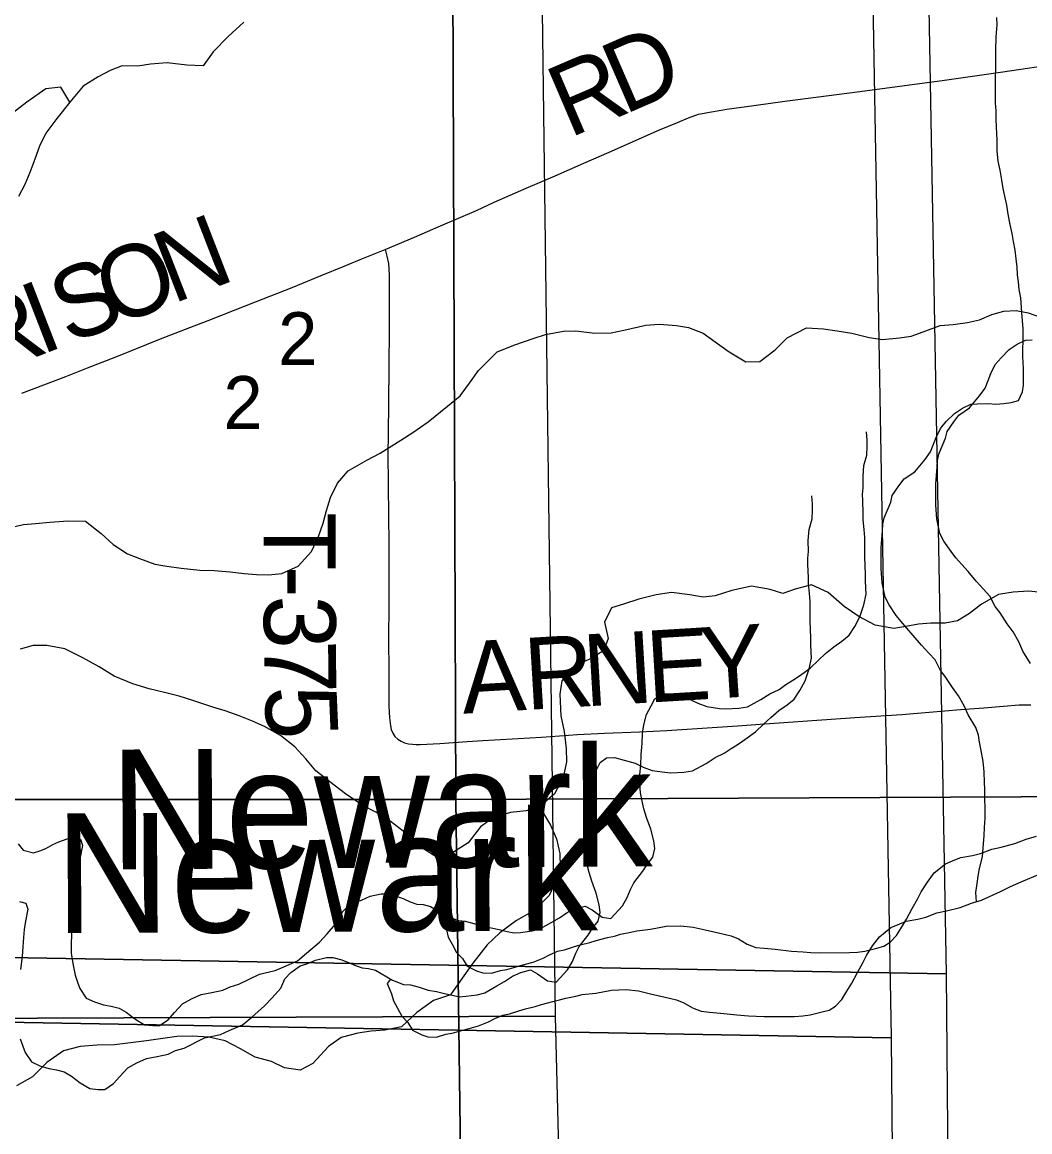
# Model space of a CAD drawing. Extents: x -21.1 to 50.3, y -4.9 to 22.1.
# Drawn here: x 7.119 to 7.916, y 17.872 to 18.75 of the extents above; entities that cross this region are included whole.
import ezdxf

# ---------------------------------------------------------------- set-up
doc = ezdxf.new("R2010")
doc.units = 0
for name, color, linetype in [('GM_X_County_Road', 7, 'Continuous'), ('GM_X_County_Road_Text', 7, 'Continuous'), ('GM_X_Minor_River', 7, 'Continuous'), ('GM_X_Minor_River_Text', 7, 'Continuous'), ('GM_X_Section', 7, 'Continuous'), ('GM_X_Section_Text', 7, 'Continuous'), ('GM_X_Township_Road', 7, 'Continuous'), ('GM_X_Township_Road_Text', 7, 'Continuous')]:
    doc.layers.add(name, color=color, linetype=linetype)

msp = doc.modelspace()

# ---------------------------------------------------------------- linework, layer by layer
at = {"layer": 'GM_X_County_Road'}
for points in [[(7.40622, 18.56978), (7.42952, 18.57954), (7.44996, 18.58839), (7.47832, 18.60055), (7.49252, 18.60708), (7.5178, 18.61836), (7.54064, 18.62807), (7.56334, 18.63818), (7.58326, 18.64689), (7.62312, 18.66432), (7.63747, 18.67031), (7.64622, 18.67402), (7.65408, 18.67673), (7.66417, 18.67861), (7.67638, 18.68078), (7.69783, 18.68373), (7.72239, 18.68698), (7.78163, 18.69483), (7.84851, 18.70384), (7.89463, 18.71034), (7.94071, 18.7172)], [(7.11896, 18.45621), (7.15361, 18.46927), (7.17088, 18.47605), (7.19393, 18.48523), (7.22851, 18.49903), (7.25167, 18.50802), (7.26616, 18.51353), (7.28635, 18.52146), (7.30362, 18.52847), (7.33257, 18.5397), (7.35567, 18.54914), (7.37382, 18.55656), (7.38767, 18.56227), (7.40622, 18.56978)]]:
    msp.add_lwpolyline(points, dxfattribs=at)
at = {"layer": 'GM_X_Minor_River'}
for points in [[(7.87393, 18.05384), (7.87335, 18.06106), (7.87445, 18.06829), (7.87518, 18.07399), (7.87629, 18.08007), (7.87852, 18.0892), (7.87924, 18.09643), (7.87995, 18.10631), (7.88029, 18.11239), (7.88063, 18.11999), (7.8805, 18.14316), (7.8801, 18.1481), (7.88005, 18.15645), (7.87924, 18.16481), (7.87728, 18.17467), (7.87611, 18.17999), (7.87532, 18.18568), (7.87338, 18.19175), (7.86724, 18.20159), (7.86415, 18.20879), (7.85954, 18.21674), (7.85494, 18.22318), (7.84918, 18.23188), (7.84535, 18.2368), (7.84111, 18.24513), (7.83613, 18.25043), (7.83039, 18.25685), (7.82388, 18.26441), (7.81889, 18.27008), (7.8143, 18.27538), (7.81046, 18.2803), (7.80471, 18.28862), (7.80163, 18.29468), (7.79928, 18.30607), (7.79846, 18.31708), (7.79837, 18.33379), (7.79943, 18.3471), (7.79979, 18.35242), (7.8009, 18.35736), (7.8039, 18.36497), (7.80616, 18.36993), (7.80727, 18.37525), (7.81256, 18.38288), (7.81671, 18.38822), (7.82506, 18.39396), (7.833, 18.4035), (7.83753, 18.40961), (7.83978, 18.4157), (7.84203, 18.42103), (7.84542, 18.42827), (7.84996, 18.43361), (7.85639, 18.4401), (7.86284, 18.44432), (7.8693, 18.44739), (7.87462, 18.4478), (7.883, 18.44785), (7.88909, 18.4475), (7.89556, 18.44792), (7.90126, 18.44871), (7.90696, 18.45026), (7.91035, 18.45712), (7.91108, 18.46244), (7.91101, 18.47573), (7.91058, 18.48523), (7.91055, 18.49017), (7.91089, 18.49815), (7.91083, 18.50727), (7.90962, 18.51979), (7.9088, 18.53157), (7.90762, 18.53802), (7.9072, 18.54409), (7.90641, 18.54979), (7.906, 18.55587), (7.9052, 18.56232), (7.9044, 18.56915), (7.90322, 18.57599), (7.90204, 18.58244), (7.90048, 18.58965), (7.89891, 18.59761), (7.89773, 18.60482), (7.89617, 18.61204), (7.89499, 18.61811), (7.89381, 18.62456), (7.89263, 18.63253), (7.89107, 18.63974), (7.89026, 18.64771), (7.89021, 18.65607), (7.88977, 18.6667), (7.88936, 18.67278), (7.88932, 18.67924), (7.88891, 18.6857), (7.88881, 18.70355), (7.88912, 18.71571), (7.88906, 18.72711), (7.88938, 18.73812), (7.89009, 18.74762), (7.89005, 18.75332)], [(7.29443, 18.74969), (7.28192, 18.73831), (7.27016, 18.72617), (7.2622, 18.71517), (7.24931, 18.71555), (7.23377, 18.71744), (7.2205, 18.71631), (7.21065, 18.71479), (7.19814, 18.71517), (7.18866, 18.71137), (7.17918, 18.70644), (7.16742, 18.69885), (7.1568, 18.68633), (7.14656, 18.67344), (7.13784, 18.66168), (7.1329, 18.65144), (7.12911, 18.6412), (7.12531, 18.63058), (7.12114, 18.6211), (7.1162, 18.61162)], [(7.1568, 18.68633), (7.14961, 18.69809), (7.13786, 18.69695), (7.12269, 18.68633), (7.11131, 18.67723)], [(7.10962, 18.34992), (7.12023, 18.35219), (7.12971, 18.35295), (7.14108, 18.35409), (7.15549, 18.35523), (7.16913, 18.35486), (7.18164, 18.345), (7.19111, 18.33627), (7.20248, 18.32907), (7.21195, 18.32528), (7.22408, 18.32073), (7.23355, 18.31921), (7.24492, 18.31769), (7.25971, 18.31618), (7.27108, 18.3158), (7.28359, 18.31466), (7.29458, 18.31353), (7.30443, 18.31277), (7.31391, 18.31239), (7.32452, 18.31353), (7.33741, 18.31922), (7.34804, 18.33098), (7.35335, 18.34274), (7.35714, 18.35336), (7.3598, 18.36322), (7.36284, 18.37346), (7.36853, 18.38484), (7.37688, 18.3947), (7.39166, 18.40305), (7.40228, 18.40874), (7.41858, 18.41898), (7.42807, 18.42505), (7.4402, 18.43339), (7.45537, 18.44591), (7.46561, 18.45388), (7.47282, 18.46412), (7.48002, 18.47398), (7.49482, 18.48877), (7.50884, 18.49447), (7.52325, 18.4994), (7.53311, 18.50243), (7.54713, 18.50509), (7.55699, 18.50547), (7.57215, 18.50357), (7.58504, 18.50396), (7.5949, 18.50585), (7.61233, 18.51003), (7.62295, 18.51079), (7.63659, 18.50965), (7.64607, 18.50813), (7.65782, 18.50358), (7.66729, 18.49676), (7.67828, 18.48879), (7.69154, 18.48083), (7.70253, 18.48121), (7.71467, 18.49032), (7.72415, 18.4998), (7.73932, 18.50776), (7.75296, 18.50701), (7.76358, 18.50549), (7.77532, 18.5036), (7.78897, 18.50019), (7.79958, 18.49867), (7.81285, 18.49981), (7.82233, 18.50133), (7.8318, 18.50474), (7.84507, 18.50967), (7.85531, 18.51043), (7.86668, 18.51195), (7.87616, 18.51423), (7.88602, 18.5184), (7.89549, 18.52106), (7.90535, 18.52144), (7.91483, 18.51954), (7.92809, 18.51499)], [(7.91667, 18.24226), (7.91053, 18.25211), (7.90744, 18.25931), (7.90283, 18.26726), (7.89823, 18.27369), (7.89247, 18.2824), (7.88863, 18.28732), (7.8844, 18.29565), (7.87942, 18.30094), (7.87368, 18.30737), (7.86716, 18.31493), (7.86218, 18.3206), (7.85759, 18.32589), (7.85375, 18.33081), (7.848, 18.33914), (7.84492, 18.3452), (7.84257, 18.35658), (7.84175, 18.36759), (7.84165, 18.38431), (7.84272, 18.39761), (7.84308, 18.40293), (7.84419, 18.40788), (7.84719, 18.41549), (7.84945, 18.42044), (7.85056, 18.42577), (7.85585, 18.43339), (7.86, 18.43874), (7.86835, 18.44448), (7.87629, 18.45402), (7.88082, 18.46012), (7.88307, 18.46622), (7.88532, 18.47155), (7.88871, 18.47878), (7.89325, 18.48413), (7.89968, 18.49062), (7.90613, 18.49484), (7.91258, 18.49791), (7.91791, 18.49832)], [(7.78433, 18.35588), (7.78431, 18.36082), (7.78387, 18.37107), (7.78384, 18.37601), (7.78419, 18.38134), (7.78414, 18.39007), (7.78486, 18.39881), (7.7871, 18.40718), (7.78744, 18.41402), (7.78741, 18.41896), (7.78699, 18.42542)], [(7.74105, 18.30537), (7.74102, 18.3103), (7.74058, 18.32056), (7.74055, 18.3255), (7.74091, 18.33082), (7.74085, 18.33955), (7.74157, 18.3483), (7.74381, 18.35667), (7.74415, 18.36351), (7.74412, 18.36844), (7.7437, 18.3749)], [(7.26912, 17.9819), (7.27787, 17.98384), (7.28356, 17.98653), (7.2904, 17.98847), (7.30672, 17.99654), (7.31927, 17.99927), (7.3261, 18.00234), (7.33674, 18.00696), (7.34393, 18.01308), (7.35416, 18.02187), (7.36022, 18.02836), (7.36703, 18.036), (7.37003, 18.04323), (7.37495, 18.0482), (7.38215, 18.05355), (7.38747, 18.0551), (7.39431, 18.05818), (7.40305, 18.06013), (7.408, 18.06016), (7.41524, 18.0583), (7.42097, 18.05605), (7.42593, 18.0538), (7.43127, 18.05193), (7.43622, 18.05157), (7.44193, 18.05009), (7.4553, 18.04218), (7.46408, 18.03881), (7.46941, 18.03846), (7.47627, 18.0366), (7.48351, 18.03436), (7.48999, 18.03325), (7.49647, 18.03177), (7.50257, 18.03028), (7.50828, 18.02918), (7.51323, 18.02958), (7.52236, 18.03077), (7.52844, 18.03233), (7.53793, 18.0377), (7.544, 18.04115), (7.55007, 18.04536), (7.5569, 18.04844), (7.5645, 18.05038), (7.56985, 18.04737), (7.57787, 18.04171), (7.58473, 18.04061), (7.59381, 18.05054), (7.59758, 18.05702), (7.60021, 18.06349), (7.60284, 18.06882), (7.61002, 18.07798), (7.61342, 18.08332), (7.61796, 18.08904), (7.61944, 18.09589), (7.61865, 18.10196), (7.61631, 18.11107), (7.61283, 18.12054), (7.61089, 18.12737), (7.60933, 18.13344), (7.60816, 18.13989), (7.60774, 18.14711), (7.6077, 18.15433), (7.60841, 18.16193), (7.60875, 18.17029), (7.60946, 18.17903), (7.6098, 18.18701), (7.6109, 18.19385), (7.61276, 18.20184), (7.61653, 18.2087), (7.61954, 18.21441), (7.62447, 18.21824), (7.63094, 18.21828), (7.63856, 18.21642), (7.64733, 18.21381), (7.65344, 18.2108), (7.66069, 18.20818), (7.67059, 18.20672), (7.67554, 18.20637), (7.68582, 18.2068), (7.69266, 18.20798), (7.70329, 18.21374), (7.71049, 18.21833), (7.71771, 18.22179), (7.72301, 18.22562), (7.72871, 18.22907), (7.73401, 18.23252), (7.74236, 18.23864), (7.74879, 18.24476), (7.75447, 18.25011), (7.76091, 18.25546), (7.76736, 18.26005), (7.77304, 18.26464), (7.77757, 18.27151), (7.78172, 18.27913), (7.78471, 18.28864), (7.78657, 18.29701), (7.78613, 18.30727), (7.7861, 18.31296), (7.78564, 18.32626), (7.78556, 18.34183), (7.78514, 18.34829), (7.78433, 18.35588)], [(7.92797, 18.29805), (7.91508, 18.29957), (7.90296, 18.2988), (7.8912, 18.29691), (7.87793, 18.28932), (7.86845, 18.28173), (7.85897, 18.27604), (7.84911, 18.27415), (7.83774, 18.27415), (7.82789, 18.27339), (7.81803, 18.27149), (7.80855, 18.26997), (7.79377, 18.27262), (7.78089, 18.27945), (7.76914, 18.28741), (7.75664, 18.29841), (7.74337, 18.30448), (7.73049, 18.30106), (7.72063, 18.29765), (7.71077, 18.30068), (7.69599, 18.30333), (7.68045, 18.29992), (7.66718, 18.29575), (7.6577, 18.29461), (7.64709, 18.2965), (7.63269, 18.2984), (7.62056, 18.2965), (7.60691, 18.29308), (7.59478, 18.28929), (7.5853, 18.28625), (7.57961, 18.27487), (7.58263, 18.26198), (7.57922, 18.2525), (7.56973, 18.24643), (7.55609, 18.24036), (7.54585, 18.2286), (7.54432, 18.21798), (7.54507, 18.20091), (7.54772, 18.1884), (7.54923, 18.17512), (7.5496, 18.16451), (7.54694, 18.15199), (7.54011, 18.13909), (7.52836, 18.12885), (7.51774, 18.12582), (7.50523, 18.1243), (7.49196, 18.1205), (7.48172, 18.11292), (7.47186, 18.1004), (7.45821, 18.09168), (7.44532, 18.09016), (7.43206, 18.0985), (7.42032, 18.1095), (7.41008, 18.11746), (7.39872, 18.12466), (7.38848, 18.12997), (7.37484, 18.13907), (7.36234, 18.14855), (7.35135, 18.15728), (7.3434, 18.16676), (7.33468, 18.17624), (7.32332, 18.18534), (7.31081, 18.19254), (7.30134, 18.19671), (7.29073, 18.20088), (7.27974, 18.20468), (7.26988, 18.20771), (7.25397, 18.21302), (7.24335, 18.21643), (7.23274, 18.21908), (7.21948, 18.22212), (7.20659, 18.22629), (7.19181, 18.23235), (7.18006, 18.23956), (7.16718, 18.24676), (7.15278, 18.25397), (7.13875, 18.25662), (7.12776, 18.25662), (7.11753, 18.25358)], [(7.22583, 17.93138), (7.23458, 17.93333), (7.24027, 17.93602), (7.24711, 17.93795), (7.26344, 17.94602), (7.27598, 17.94875), (7.28281, 17.95182), (7.29345, 17.95644), (7.30065, 17.96256), (7.31088, 17.97136), (7.31693, 17.97785), (7.32374, 17.98548), (7.32674, 17.99272), (7.33166, 17.99768), (7.33887, 18.00304), (7.34419, 18.00459), (7.35102, 18.00766), (7.35976, 18.00961), (7.36471, 18.00964), (7.37195, 18.00778), (7.37768, 18.00553), (7.38264, 18.00328), (7.38798, 18.00141), (7.39293, 18.00106), (7.39865, 17.99957), (7.41201, 17.99166), (7.42079, 17.98829), (7.42612, 17.98794), (7.43298, 17.98608), (7.44022, 17.98384), (7.4467, 17.98274), (7.45318, 17.98125), (7.45928, 17.97977), (7.46499, 17.97866), (7.46994, 17.97907), (7.47907, 17.98026), (7.48515, 17.98181), (7.49464, 17.98718), (7.50071, 17.99063), (7.50678, 17.99485), (7.51361, 17.99792), (7.52121, 17.99986), (7.52656, 17.99685), (7.53458, 17.9912), (7.54144, 17.9901), (7.55052, 18.00002), (7.55429, 18.0065), (7.55692, 18.01297), (7.55955, 18.01831), (7.56674, 18.02747), (7.57013, 18.0328), (7.57467, 18.03853), (7.57615, 18.04537), (7.57536, 18.05145), (7.57302, 18.06055), (7.56954, 18.07003), (7.5676, 18.07686), (7.56605, 18.08293), (7.56487, 18.08938), (7.56445, 18.09659), (7.56441, 18.10381), (7.56513, 18.11141), (7.56546, 18.11977), (7.56617, 18.12851), (7.56651, 18.13649), (7.56761, 18.14334), (7.56947, 18.15132), (7.57324, 18.15818), (7.57625, 18.1639), (7.58118, 18.16772), (7.58765, 18.16776), (7.59527, 18.1659), (7.60404, 18.16329), (7.61015, 18.16029), (7.6174, 18.15767), (7.6273, 18.1562), (7.63225, 18.15585), (7.64253, 18.15629), (7.64937, 18.15746), (7.66, 18.16322), (7.6672, 18.16782), (7.67442, 18.17128), (7.67973, 18.17511), (7.68542, 18.17856), (7.69073, 18.182), (7.69907, 18.18813), (7.7055, 18.19424), (7.71118, 18.19959), (7.71763, 18.20494), (7.72407, 18.20954), (7.72975, 18.21413), (7.73428, 18.22099), (7.73843, 18.22861), (7.74142, 18.23813), (7.74328, 18.24649), (7.74284, 18.25675), (7.74281, 18.26245), (7.74235, 18.27574), (7.74227, 18.29132), (7.74185, 18.29777), (7.74105, 18.30537)], [(7.52836, 18.12885), (7.53707, 18.11444), (7.54161, 18.10344), (7.54425, 18.09206), (7.54463, 18.08107), (7.54045, 18.06855), (7.5359, 18.05869), (7.52414, 18.04693), (7.51011, 18.03896), (7.49684, 18.0291), (7.48698, 18.01962), (7.4756, 18.0052), (7.46574, 17.99155), (7.45777, 17.98017), (7.4445, 17.97562), (7.43123, 17.96613), (7.41909, 17.95475), (7.40583, 17.9521), (7.39521, 17.95134), (7.3846, 17.94982), (7.37133, 17.9464), (7.36147, 17.9392), (7.34895, 17.92592), (7.33909, 17.92061), (7.32659, 17.92251), (7.31636, 17.92744), (7.30347, 17.93085), (7.29172, 17.93729), (7.27959, 17.94374), (7.26671, 17.94677), (7.25382, 17.94753), (7.24131, 17.94715), (7.21743, 17.94373), (7.20265, 17.94183), (7.19203, 17.94069), (7.17839, 17.94031), (7.16512, 17.93917), (7.15185, 17.93576), (7.13858, 17.92666), (7.1272, 17.91528), (7.11469, 17.90807)], [(7.11583, 18.09958), (7.12004, 18.09466), (7.12805, 18.09243), (7.13299, 18.09398), (7.13793, 18.0959), (7.14324, 18.09897), (7.14817, 18.10128), (7.15463, 18.10359), (7.16033, 18.10438), (7.16529, 18.10327), (7.16684, 18.09834), (7.16499, 18.08883), (7.16388, 18.08237), (7.16354, 18.07591), (7.16282, 18.06869), (7.16248, 18.06109), (7.16101, 18.05082), (7.15955, 18.04018), (7.15844, 18.03409), (7.15776, 18.02079), (7.1578, 18.01281), (7.15937, 18.00371), (7.16094, 17.99574), (7.16288, 17.99005), (7.16481, 17.98512), (7.1698, 17.97755), (7.17629, 17.97455), (7.18353, 17.97231), (7.18963, 17.9712), (7.19573, 17.96972), (7.20145, 17.96633), (7.20833, 17.96105), (7.21597, 17.95653), (7.22245, 17.95581), (7.22778, 17.95584), (7.2346, 17.96043), (7.23952, 17.96616), (7.24595, 17.97303), (7.25316, 17.97687), (7.26076, 17.98033), (7.26912, 17.9819)], [(7.45367, 18.04315), (7.45113, 18.0395), (7.4546, 18.03154), (7.45615, 18.02585), (7.45923, 18.02017), (7.46269, 18.01373), (7.46729, 18.00881), (7.47113, 18.00276), (7.47838, 17.999), (7.48334, 17.99751), (7.49019, 17.99716), (7.49741, 17.99948), (7.50236, 18.00027), (7.50806, 18.00182), (7.51604, 18.00414), (7.52326, 18.00608), (7.53123, 18.00917), (7.53617, 18.01185), (7.54262, 18.01455), (7.54795, 18.01572), (7.55516, 18.01804), (7.56048, 18.01959), (7.56809, 18.02153), (7.57303, 18.02307), (7.58215, 18.0254), (7.58747, 18.02657), (7.59241, 18.02812), (7.6004, 18.02968), (7.60534, 18.03085), (7.61599, 18.03205), (7.62854, 18.03439), (7.63995, 18.03484), (7.64986, 18.03375), (7.65939, 18.03153), (7.67082, 18.02893), (7.67997, 18.0267), (7.68569, 18.02445), (7.69257, 18.02031), (7.69943, 18.01769), (7.70591, 18.01697), (7.71467, 18.01625), (7.72761, 18.01481), (7.73676, 18.0141), (7.74285, 18.01375), (7.74932, 18.01341), (7.7733, 18.01354), (7.77977, 18.01395), (7.78547, 18.01474), (7.79498, 18.01708), (7.80068, 18.01863), (7.80561, 18.02169), (7.81053, 18.02704), (7.81468, 18.03352), (7.81845, 18.04), (7.82297, 18.04838), (7.82749, 18.05638), (7.83013, 18.06172), (7.83504, 18.06934), (7.84032, 18.07659), (7.84942, 18.08386), (7.85663, 18.08694), (7.86157, 18.08886), (7.8707, 18.09043), (7.87716, 18.09199), (7.8859, 18.09545), (7.8935, 18.09702), (7.90414, 18.09973), (7.91326, 18.1032), (7.92124, 18.10553)], [(7.41038, 17.99263), (7.40784, 17.98898), (7.41131, 17.98103), (7.41287, 17.97533), (7.41594, 17.96965), (7.4194, 17.96321), (7.424, 17.9583), (7.42784, 17.95224), (7.43509, 17.94848), (7.44005, 17.94699), (7.4469, 17.94665), (7.45412, 17.94897), (7.45907, 17.94975), (7.46477, 17.95131), (7.47275, 17.95363), (7.47997, 17.95557), (7.48795, 17.95865), (7.49288, 17.96134), (7.49933, 17.96403), (7.50466, 17.9652), (7.51188, 17.96752), (7.5172, 17.96907), (7.5248, 17.97101), (7.52974, 17.97256), (7.53886, 17.97489), (7.54418, 17.97606), (7.54912, 17.9776), (7.55711, 17.97917), (7.56205, 17.98033), (7.5727, 17.98153), (7.58525, 17.98388), (7.59667, 17.98432), (7.60657, 17.98324), (7.6161, 17.98101), (7.62753, 17.97841), (7.63668, 17.97618), (7.6424, 17.97394), (7.64928, 17.96979), (7.65614, 17.96717), (7.66262, 17.96645), (7.67138, 17.96574), (7.68433, 17.96429), (7.69347, 17.96358), (7.69956, 17.96323), (7.70603, 17.96289), (7.73001, 17.96302), (7.73648, 17.96344), (7.74219, 17.96423), (7.75169, 17.96656), (7.75739, 17.96811), (7.76232, 17.97118), (7.76724, 17.97652), (7.77139, 17.983), (7.77516, 17.98948), (7.77968, 17.99786), (7.7842, 18.00587), (7.78684, 18.0112), (7.79175, 18.01883), (7.79703, 18.02607), (7.80613, 18.03334), (7.81334, 18.03642), (7.81828, 18.03835), (7.82741, 18.03992), (7.83387, 18.04147), (7.84261, 18.04494), (7.85021, 18.0465), (7.86085, 18.04922), (7.86997, 18.05269), (7.87795, 18.05501), (7.89276, 18.06193), (7.90073, 18.06577), (7.91098, 18.07039), (7.92237, 18.07501)], [(7.11705, 18.05386), (7.122, 18.05275), (7.12355, 18.04782), (7.1217, 18.03832), (7.1206, 18.03185), (7.12025, 18.02539), (7.11953, 18.01817), (7.11919, 18.01057), (7.11773, 18.00031)], [(7.11765, 17.94522), (7.11959, 17.93954), (7.12152, 17.93461), (7.12651, 17.92704), (7.133, 17.92403), (7.14024, 17.92179), (7.14634, 17.92069), (7.15244, 17.9192), (7.15817, 17.91581), (7.16505, 17.91053), (7.17268, 17.90601), (7.17916, 17.90529), (7.18449, 17.90532), (7.19131, 17.90992), (7.19623, 17.91564), (7.20266, 17.92251), (7.20988, 17.92635), (7.21747, 17.92981), (7.22583, 17.93138)]]:
    msp.add_lwpolyline(points, dxfattribs=at)
at = {"layer": 'GM_X_Section'}
for points in [[(6.46467, 19.14528), (7.45853, 19.14217), (7.46215, 18.13462), (6.46827, 18.13471)], [(7.45853, 19.14217), (8.46716, 19.13592), (8.4678, 18.13938), (7.46215, 18.13462)], [(6.88772, 19.01332), (7.83142, 19.02525), (7.84977, 17.99671), (6.83569, 18.01448), (6.83581, 19.01172)], [(7.5274, 18.98311), (7.54061, 17.96333), (6.51666, 17.95921), (6.50457, 18.98884)], [(6.84443, 18.96281), (7.78814, 18.97473), (7.80649, 17.9462), (6.7924, 17.96396), (6.79252, 18.9612)], [(7.46215, 18.13462), (8.4678, 18.13938), (8.46003, 17.13115), (8.39638, 17.13154), (7.47526, 17.13233)], [(6.46827, 18.13471), (7.46215, 18.13462), (7.47526, 17.13233), (7.40705, 17.13199), (6.47301, 17.12604)], [(6.83569, 18.01448), (7.84977, 17.99671), (7.85852, 16.9825), (7.38497, 16.99642), (6.84408, 16.99761)], [(7.54061, 17.96333), (7.56617, 16.93816), (6.54146, 16.94121), (6.51666, 17.95921)], [(6.7924, 17.96396), (7.80649, 17.9462), (7.81523, 16.93198), (7.34169, 16.9459), (6.8008, 16.94709)]]:
    msp.add_lwpolyline(points, close=True, dxfattribs=at)
at = {"layer": 'GM_X_Township_Road'}
msp.add_lwpolyline([(7.40622, 18.56978), (7.40757, 18.56438), (7.40884, 18.55876), (7.4094, 18.54947), (7.40947, 18.53084), (7.40933, 18.506), (7.40919, 18.47808), (7.40896, 18.44705), (7.40853, 18.42534), (7.40835, 18.40679), (7.40853, 18.38514), (7.4088, 18.35724), (7.40908, 18.33866), (7.40908, 18.30468), (7.40911, 18.28611), (7.40891, 18.2644), (7.40917, 18.23335), (7.40912, 18.20852), (7.40959, 18.19921), (7.41031, 18.19304), (7.41105, 18.19003), (7.41218, 18.18714), (7.41388, 18.18456), (7.41612, 18.18241), (7.41875, 18.18077), (7.42162, 18.17959), (7.42462, 18.17882), (7.42769, 18.17838), (7.43079, 18.17821), (7.43391, 18.17823), (7.44941, 18.179), (7.47109, 18.18045), (7.48348, 18.18132), (7.49276, 18.18186), (7.5113, 18.18294), (7.52986, 18.1841), (7.55824, 18.18615), (7.57972, 18.18723), (7.60735, 18.1882), (7.62905, 18.18924), (7.68473, 18.19291), (7.70641, 18.19442), (7.75906, 18.19825), (7.77764, 18.19949), (7.81482, 18.20197), (7.83648, 18.20381), (7.86122, 18.20573), (7.87979, 18.2072), (7.89525, 18.2086), (7.90763, 18.20954), (7.91692, 18.20967)], dxfattribs=at)

# ---------------------------------------------------------------- texts
at = {"layer": 'GM_X_County_Road_Text'}
for s, rotation, p in [('D', 23.49194, (7.59498, 18.67613)), ('R', 23.13504, (7.55171, 18.65764)), ('N', 21.19604, (7.23799, 18.52647)), ('O', 21.1926, (7.19137, 18.50839)), ('S', 21.19392, (7.15563, 18.49453)), ('I', 21.202, (7.13388, 18.48609)), ('R', 21.75937, (7.09068, 18.46885))]:
    msp.add_text(s, height=0.05682, rotation=rotation, dxfattribs=at).set_placement(p)
at = {"layer": 'GM_X_Minor_River_Text'}
for p in [(7.18837, 18.07939), (7.14508, 18.02887)]:
    msp.add_text('Newark', height=0.09472, rotation=0.31479, dxfattribs=at).set_placement(p)
at = {"layer": 'GM_X_Section_Text'}
for p in [(7.32151, 18.47828), (7.27822, 18.42776)]:
    msp.add_text('2', height=0.04186, rotation=0.00001, dxfattribs=at).set_placement(p)
at = {"layer": 'GM_X_Township_Road_Text'}
for s, rotation, p in [('T', 270.0043, (7.3102, 18.36209)), ('-', 270.03039, (7.31021, 18.31956)), ('3', 270.17899, (7.31022, 18.29607)), ('N', 3.42614, (7.5644, 18.20829)), ('E', 3.42836, (7.61432, 18.21128)), ('Y', 3.72299, (7.65706, 18.21384)), ('A', 3.42614, (7.46791, 18.20251)), ('R', 3.42685, (7.51782, 18.2055)), ('7', 270.70976, (7.31034, 18.2605)), ('5', 272.43767, (7.31082, 18.22363))]:
    msp.add_text(s, height=0.05682, rotation=rotation, dxfattribs=at).set_placement(p)

doc.saveas('drawing.dxf')
